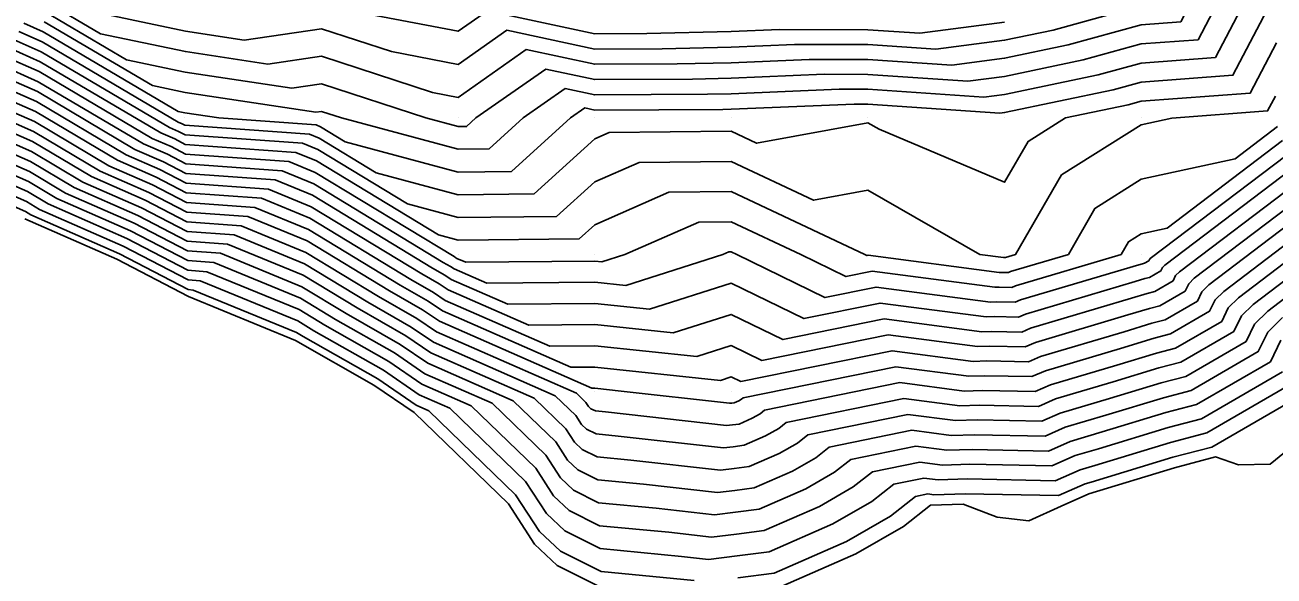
# Model space of a CAD drawing. Extents: x 2188792 to 2191981, y 386090 to 389710.
# Drawn here: x 2189338.3 to 2189429.8, y 386856.5 to 386896.9 of the extents above; entities that cross this region are included whole.
import ezdxf

# ---------------------------------------------------------------- set-up
doc = ezdxf.new("R2010")
doc.units = 0
for name, color, linetype in [('DTM Contours Major', 7, 'Continuous'), ('DTM Contours Minor', 7, 'Continuous'), ('Exist DTM QL2 LIDAR Elevation Point', 7, 'Continuous'), ('PH Exist DTM Breakline', 7, 'Continuous')]:
    doc.layers.add(name, color=color, linetype=linetype)

msp = doc.modelspace()

# ---------------------------------------------------------------- linework, layer by layer
at = {"layer": 'DTM Contours Major'}
for points in [[(2189338.256, 386897.044), (2189339.684, 386896.416), (2189349.567, 386890.574), (2189350.049, 386890.472), (2189352.539, 386890.094), (2189359.666, 386889.583), (2189359.973, 386889.456), (2189361.782, 386888.359), (2189370.048, 386886.134), (2189373.966, 386886.176), (2189378.271, 386890.094), (2189379.316, 386890.827), (2189380.049, 386890.669), (2189389.429, 386890.715), (2189390.05, 386890.729), (2189399.036, 386891.109), (2189400.051, 386891.107), (2189409.704, 386890.442), (2189410.052, 386890.489), (2189417.996, 386892.151), (2189420.053, 386892.719), (2189426.762, 386893.223), (2189430.041, 386899.491)], [(2189362.19, 386897.952), (2189370.048, 386896.447), (2189372.192, 386897.951), (2189380.049, 386896.26), (2189383.866, 386896.278), (2189390.05, 386896.422), (2189393.574, 386896.571), (2189400.051, 386896.556), (2189403.851, 386896.295), (2189410.052, 386897.119)], [(2189336.477, 386894.008), (2189339.324, 386892.754), (2189347.034, 386888.197), (2189348.768, 386887.434), (2189350.114, 386886.731), (2189357.165, 386886.225), (2189359.488, 386885.271), (2189368.967, 386879.521), (2189369.487, 386879.224), (2189369.755, 386879.04), (2189372.156, 386877.985), (2189380.049, 386878.064), (2189382.318, 386877.824), (2189389.432, 386880.093), (2189389.862, 386880.281), (2189390.05, 386880.283), (2189390.453, 386880.093), (2189396.9, 386876.943), (2189400.647, 386877.707), (2189409.025, 386876.609), (2189409.478, 386876.623), (2189410.836, 386876.595), (2189411.221, 386876.766), (2189419.886, 386879.335), (2189420.158, 386879.418), (2189420.288, 386879.452), (2189420.604, 386879.635), (2189420.649, 386879.727), (2189420.718, 386879.796), (2189430.729, 386887.398)], [(2189334.697, 386890.972), (2189338.965, 386889.093), (2189343.862, 386886.198), (2189347.422, 386884.631), (2189350.186, 386883.188), (2189354.665, 386882.867), (2189359.003, 386881.086), (2189365.023, 386877.434), (2189367.442, 386876.052), (2189368.686, 386875.2), (2189379.846, 386870.295), (2189380.049, 386870.297), (2189381.99, 386870.092), (2189389.928, 386869.197), (2189390.081, 386869.216), (2189390.25, 386869.238), (2189390.59, 386869.386), (2189390.797, 386869.505), (2189390.914, 386869.597), (2189402.105, 386871.879), (2189407.426, 386871.181), (2189408.585, 386871.219), (2189412.058, 386871.148), (2189413.042, 386871.584), (2189418.546, 386873.216), (2189421.009, 386873.965), (2189422.19, 386874.276), (2189425.058, 386875.937), (2189425.462, 386876.775), (2189426.09, 386877.394), (2189432.449, 386882.223)], [(2189332.917, 386887.936), (2189338.605, 386885.432), (2189340.69, 386884.2), (2189346.076, 386881.828), (2189350.258, 386879.646), (2189352.165, 386879.509), (2189358.517, 386876.901), (2189361.08, 386875.346), (2189365.397, 386872.881), (2189367.618, 386871.361), (2189372.541, 386869.197), (2189376.466, 386865.397), (2189377.554, 386863.729), (2189378.494, 386862.839), (2189380.34, 386861.913), (2189384.56, 386861.511), (2189388.817, 386861.031), (2189390.363, 386861.219), (2189392.082, 386861.442), (2189395.516, 386862.939), (2189397.611, 386864.141), (2189398.799, 386865.08), (2189403.562, 386866.051), (2189405.827, 386865.754), (2189407.692, 386865.815), (2189413.279, 386865.7), (2189414.863, 386866.402), (2189417.206, 386867.097), (2189421.86, 386868.513), (2189424.091, 386869.101), (2189429.512, 386872.239), (2189430.275, 386873.822)]]:
    msp.add_lwpolyline(points, dxfattribs=at)
at = {"layer": 'DTM Contours Minor'}
for points in [[(2189334.762, 386900.095), (2189339.324, 386898.866), (2189339.899, 386898.612), (2189343.882, 386896.258), (2189350.086, 386894.954), (2189356.131, 386894.036), (2189360.047, 386894.614), (2189368.187, 386891.955), (2189370.048, 386891.598), (2189375.042, 386895.101), (2189380.049, 386894.024), (2189386.091, 386894.053), (2189390.05, 386894.144), (2189395.759, 386894.386), (2189400.051, 386894.376), (2189406.192, 386893.954), (2189410.052, 386894.467), (2189414.706, 386895.441), (2189420.053, 386896.916), (2189422.944, 386897.134), (2189424.493, 386900.095), (2189426.24, 386903.909), (2189429.821, 386910.096)], [(2189339.755, 386897.148), (2189347.672, 386892.468), (2189350.061, 386891.966), (2189359.63, 386890.513), (2189360.047, 386890.575), (2189361.518, 386890.094), (2189370.048, 386887.798), (2189372.32, 386887.823), (2189374.815, 386890.094), (2189377.891, 386892.252), (2189380.049, 386891.788), (2189388.317, 386891.827), (2189390.05, 386891.867), (2189397.944, 386892.201), (2189400.051, 386892.197), (2189408.533, 386891.613), (2189410.052, 386891.815), (2189416.899, 386893.248), (2189420.053, 386894.118), (2189425.49, 386894.527), (2189428.402, 386900.095)], [(2189339.827, 386897.88), (2189345.777, 386894.363), (2189350.074, 386893.46), (2189357.881, 386892.275), (2189360.047, 386892.594), (2189367.701, 386890.094), (2189370.048, 386889.463), (2189370.673, 386889.469), (2189371.359, 386890.094), (2189376.466, 386893.677), (2189380.049, 386892.906), (2189387.204, 386892.94), (2189390.05, 386893.006), (2189396.851, 386893.294), (2189400.051, 386893.286), (2189407.363, 386892.783), (2189410.052, 386893.141), (2189415.803, 386894.344), (2189420.053, 386895.517), (2189424.217, 386895.83), (2189426.447, 386900.095)], [(2189341.987, 386898.153), (2189350.099, 386896.447), (2189354.381, 386895.797), (2189360.047, 386896.633), (2189365.188, 386894.954), (2189370.048, 386894.023), (2189373.617, 386896.526), (2189380.049, 386895.142), (2189384.978, 386895.166), (2189390.05, 386895.283), (2189394.667, 386895.478), (2189400.051, 386895.466), (2189405.022, 386895.124), (2189410.052, 386895.793), (2189413.609, 386896.538), (2189420.053, 386898.316)], [(2189337.9, 386896.437), (2189339.612, 386895.683), (2189349.572, 386889.796), (2189349.845, 386889.676), (2189350.057, 386889.565), (2189359.166, 386888.911), (2189359.876, 386888.619), (2189364.06, 386886.081), (2189370.048, 386884.469), (2189375.613, 386884.529), (2189380.049, 386888.567), (2189381.111, 386889.032), (2189390.05, 386889.117), (2189391.898, 386888.246), (2189400.051, 386889.743), (2189400.877, 386889.268), (2189410.052, 386885.385), (2189411.773, 386888.373), (2189414.505, 386890.094), (2189419.093, 386891.054), (2189420.053, 386891.319), (2189428.035, 386891.92), (2189429.958, 386895.596)], [(2189337.544, 386895.829), (2189339.54, 386894.951), (2189348.938, 386889.396), (2189349.576, 386889.115), (2189350.071, 386888.857), (2189358.666, 386888.239), (2189359.779, 386887.782), (2189366.338, 386883.804), (2189370.048, 386882.805), (2189377.26, 386882.882), (2189380.049, 386885.421), (2189383.299, 386886.844), (2189390.05, 386886.908), (2189396.073, 386884.071), (2189400.051, 386884.801), (2189408.241, 386880.093), (2189409.984, 386879.865), (2189410.014, 386879.866), (2189410.103, 386879.864), (2189410.128, 386879.875), (2189410.864, 386880.093), (2189414.222, 386885.924), (2189420.053, 386889.597), (2189422.299, 386890.089), (2189429.308, 386890.616), (2189429.875, 386891.701)], [(2189336.832, 386894.615), (2189339.396, 386893.487), (2189347.669, 386888.597), (2189349.037, 386887.994), (2189350.1, 386887.44), (2189357.665, 386886.896), (2189359.585, 386886.108), (2189369.755, 386879.938), (2189369.896, 386879.858), (2189369.969, 386879.808), (2189370.618, 386879.523), (2189380.049, 386879.617), (2189380.581, 386879.561), (2189382.25, 386880.093), (2189387.674, 386882.469), (2189390.05, 386882.492), (2189395.14, 386880.093), (2189398.439, 386878.481), (2189400.356, 386878.872), (2189409.345, 386877.694), (2189409.657, 386877.704), (2189410.592, 386877.685), (2189410.857, 386877.802), (2189418.584, 386880.093), (2189419.121, 386881.025), (2189420.053, 386881.612), (2189421.951, 386882.028), (2189430.385, 386888.434)], [(2189337.188, 386895.222), (2189339.468, 386894.219), (2189348.303, 386888.996), (2189349.306, 386888.555), (2189350.085, 386888.148), (2189358.166, 386887.568), (2189359.682, 386886.945), (2189368.615, 386881.526), (2189370.048, 386881.14), (2189378.907, 386881.235), (2189380.049, 386882.275), (2189385.486, 386884.657), (2189390.05, 386884.7), (2189399.828, 386880.093), (2189399.978, 386880.02), (2189400.064, 386880.038), (2189409.664, 386878.779), (2189409.835, 386878.785), (2189410.347, 386878.774), (2189410.492, 386878.839), (2189414.724, 386880.093), (2189416.671, 386883.475), (2189420.053, 386885.605), (2189426.939, 386887.113), (2189430.041, 386889.469)], [(2189335.765, 386892.793), (2189339.18, 386891.29), (2189345.765, 386887.397), (2189348.23, 386886.312), (2189350.143, 386885.314), (2189356.165, 386884.882), (2189359.294, 386883.597), (2189367.389, 386878.686), (2189368.669, 386877.955), (2189369.327, 386877.504), (2189375.232, 386874.909), (2189380.049, 386874.957), (2189385.791, 386874.351), (2189390.05, 386875.709), (2189393.823, 386873.865), (2189401.23, 386875.376), (2189408.385, 386874.438), (2189409.121, 386874.462), (2189411.325, 386874.416), (2189411.949, 386874.693), (2189419.35, 386876.887), (2189420.498, 386877.237), (2189421.049, 386877.382), (2189422.386, 386878.156), (2189422.574, 386878.546), (2189422.867, 386878.835), (2189431.417, 386885.328)], [(2189336.121, 386893.401), (2189339.252, 386892.022), (2189346.4, 386887.797), (2189348.499, 386886.873), (2189350.129, 386886.022), (2189356.665, 386885.553), (2189359.391, 386884.434), (2189368.178, 386879.103), (2189369.078, 386878.589), (2189369.541, 386878.272), (2189373.694, 386876.447), (2189380.049, 386876.511), (2189384.054, 386876.088), (2189390.05, 386878), (2189395.361, 386875.404), (2189400.939, 386876.541), (2189408.705, 386875.523), (2189409.3, 386875.542), (2189411.08, 386875.506), (2189411.585, 386875.73), (2189419.618, 386878.111), (2189420.328, 386878.327), (2189420.668, 386878.417), (2189421.495, 386878.896), (2189421.611, 386879.137), (2189421.793, 386879.315), (2189431.073, 386886.363)], [(2189335.409, 386892.186), (2189339.108, 386890.558), (2189345.131, 386886.998), (2189347.961, 386885.752), (2189350.158, 386884.605), (2189355.665, 386884.21), (2189359.197, 386882.76), (2189366.601, 386878.269), (2189368.26, 386877.321), (2189369.114, 386876.736), (2189376.77, 386873.371), (2189380.049, 386873.404), (2189387.528, 386872.614), (2189390.05, 386873.418), (2189392.284, 386872.327), (2189401.522, 386874.21), (2189408.066, 386873.352), (2189408.942, 386873.381), (2189411.569, 386873.327), (2189412.313, 386873.657), (2189419.082, 386875.664), (2189420.669, 386876.146), (2189421.429, 386876.347), (2189423.277, 386877.416), (2189423.537, 386877.956), (2189423.941, 386878.355), (2189431.761, 386884.293)], [(2189335.053, 386891.579), (2189339.036, 386889.825), (2189344.496, 386886.598), (2189347.691, 386885.191), (2189350.172, 386883.897), (2189355.165, 386883.538), (2189359.1, 386881.923), (2189365.812, 386877.851), (2189367.851, 386876.687), (2189368.9, 386875.968), (2189378.308, 386871.833), (2189380.049, 386871.851), (2189389.265, 386870.877), (2189390.05, 386871.128), (2189390.745, 386870.788), (2189401.813, 386873.045), (2189407.746, 386872.267), (2189408.764, 386872.3), (2189411.813, 386872.237), (2189412.678, 386872.62), (2189418.814, 386874.44), (2189420.839, 386875.056), (2189421.809, 386875.311), (2189424.167, 386876.677), (2189424.499, 386877.365), (2189425.016, 386877.874), (2189432.105, 386883.258)], [(2189334.341, 386890.364), (2189338.893, 386888.361), (2189343.227, 386885.798), (2189347.153, 386884.07), (2189350.201, 386882.48), (2189354.165, 386882.195), (2189358.905, 386880.249), (2189364.235, 386877.016), (2189367.033, 386875.418), (2189368.473, 386874.433), (2189378.71, 386869.933), (2189379.41, 386869.255), (2189379.604, 386868.958), (2189379.771, 386868.799), (2189380.101, 386868.634), (2189380.853, 386868.562), (2189389.706, 386867.564), (2189390.137, 386867.616), (2189390.617, 386867.679), (2189391.575, 386868.096), (2189392.159, 386868.432), (2189392.491, 386868.694), (2189402.396, 386870.714), (2189407.106, 386870.096), (2189408.407, 386870.138), (2189412.302, 386870.058), (2189413.406, 386870.548), (2189418.278, 386871.992), (2189421.179, 386872.875), (2189422.57, 386873.241), (2189425.949, 386875.198), (2189426.424, 386876.184), (2189427.165, 386876.914), (2189432.793, 386881.188)], [(2189333.629, 386889.15), (2189338.749, 386886.896), (2189341.958, 386884.999), (2189346.615, 386882.949), (2189350.23, 386881.063), (2189353.165, 386880.852), (2189358.711, 386878.575), (2189362.657, 386876.181), (2189366.215, 386874.149), (2189368.045, 386872.897), (2189375.625, 386869.565), (2189377.938, 386867.326), (2189378.579, 386866.343), (2189379.133, 386865.819), (2189380.22, 386865.274), (2189382.706, 386865.036), (2189389.261, 386864.297), (2189390.25, 386864.418), (2189391.349, 386864.561), (2189393.546, 386865.518), (2189394.885, 386866.286), (2189395.645, 386866.887), (2189402.979, 386868.382), (2189406.467, 386867.925), (2189408.049, 386867.976), (2189412.79, 386867.879), (2189414.134, 386868.475), (2189417.742, 386869.544), (2189421.52, 386870.694), (2189423.33, 386871.171), (2189427.731, 386873.719), (2189428.349, 386875.003), (2189429.313, 386875.953), (2189433.481, 386879.118)], [(2189333.985, 386889.757), (2189338.821, 386887.629), (2189342.593, 386885.399), (2189346.884, 386883.51), (2189350.215, 386881.771), (2189353.665, 386881.524), (2189358.808, 386879.412), (2189363.446, 386876.599), (2189366.624, 386874.784), (2189368.259, 386873.665), (2189377.168, 386869.749), (2189378.674, 386868.291), (2189379.091, 386867.65), (2189379.452, 386867.309), (2189380.161, 386866.954), (2189381.78, 386866.799), (2189389.484, 386865.931), (2189390.193, 386866.017), (2189390.983, 386866.12), (2189392.56, 386866.807), (2189393.522, 386867.359), (2189394.068, 386867.79), (2189402.688, 386869.548), (2189406.786, 386869.011), (2189408.228, 386869.057), (2189412.546, 386868.969), (2189413.77, 386869.511), (2189418.01, 386870.768), (2189421.349, 386871.784), (2189422.95, 386872.206), (2189426.84, 386874.458), (2189427.387, 386875.593), (2189428.239, 386876.433), (2189433.137, 386880.153)], [(2189333.273, 386888.543), (2189338.677, 386886.164), (2189341.324, 386884.599), (2189346.346, 386882.389), (2189350.244, 386880.354), (2189352.665, 386880.181), (2189358.614, 386877.738), (2189361.869, 386875.764), (2189365.806, 386873.515), (2189367.832, 386872.129), (2189374.083, 386869.381), (2189377.202, 386866.362), (2189378.066, 386865.036), (2189378.813, 386864.329), (2189380.28, 386863.593), (2189383.633, 386863.274), (2189389.039, 386862.664), (2189390.306, 386862.818), (2189391.715, 386863.001), (2189394.531, 386864.228), (2189396.248, 386865.213), (2189397.222, 386865.984), (2189403.27, 386867.217), (2189406.147, 386866.84), (2189407.871, 386866.896), (2189413.035, 386866.79), (2189414.499, 386867.438), (2189417.474, 386868.32), (2189421.69, 386869.603), (2189423.711, 386870.136), (2189428.621, 386872.979), (2189429.312, 386874.412), (2189430.388, 386875.472)], [(2189430.403, 386871.5), (2189424.471, 386868.065), (2189422.03, 386867.422), (2189416.938, 386865.873), (2189415.227, 386865.366), (2189413.523, 386864.61), (2189407.514, 386864.734), (2189405.507, 386864.669), (2189403.853, 386864.886), (2189400.375, 386864.177), (2189398.974, 386863.068), (2189396.502, 386861.649), (2189392.448, 386859.883), (2189390.419, 386859.619), (2189388.595, 386859.397), (2189385.487, 386859.748), (2189380.4, 386860.233), (2189378.174, 386861.349), (2189377.041, 386862.422), (2189375.73, 386864.433), (2189370.999, 386869.013), (2189367.404, 386870.593), (2189364.988, 386872.247), (2189360.292, 386874.929), (2189358.42, 386876.064), (2189351.665, 386878.837), (2189350.273, 386878.937), (2189345.807, 386881.268), (2189340.055, 386883.8), (2189338.533, 386884.7), (2189332.561, 386887.328)], [(2189431.294, 386870.76), (2189424.852, 386867.03), (2189422.201, 386866.332), (2189416.669, 386864.649), (2189415.591, 386864.329), (2189413.768, 386863.521), (2189407.335, 386863.653), (2189405.187, 386863.584), (2189404.145, 386863.72), (2189401.952, 386863.273), (2189400.337, 386861.995), (2189397.487, 386860.36), (2189392.814, 386858.324), (2189390.475, 386858.02), (2189388.373, 386857.764), (2189386.413, 386857.985), (2189380.46, 386858.553), (2189377.855, 386859.859), (2189376.528, 386861.114), (2189374.994, 386863.468), (2189369.456, 386868.829), (2189367.19, 386869.825), (2189364.579, 386871.612), (2189359.503, 386874.511), (2189358.323, 386875.227), (2189351.165, 386878.166), (2189350.287, 386878.229), (2189345.538, 386880.707), (2189339.421, 386883.4), (2189338.461, 386883.967), (2189332.205, 386886.721)], [(2189387.34, 386856.222), (2189380.52, 386856.872), (2189377.535, 386858.369), (2189376.016, 386859.807), (2189374.258, 386862.503), (2189367.914, 386868.645), (2189366.977, 386869.057), (2189364.17, 386870.978), (2189358.714, 386874.094), (2189358.226, 386874.39), (2189350.665, 386877.494), (2189350.302, 386877.52), (2189345.269, 386880.147), (2189338.786, 386883), (2189338.389, 386883.235), (2189331.849, 386886.114)], [(2189432.185, 386870.021), (2189425.232, 386865.995), (2189422.371, 386865.241), (2189416.401, 386863.425), (2189415.955, 386863.293), (2189414.012, 386862.431), (2189407.157, 386862.572), (2189404.868, 386862.498), (2189404.436, 386862.555), (2189403.529, 386862.37), (2189401.7, 386860.922), (2189398.472, 386859.07), (2189393.18, 386856.765), (2189390.532, 386856.421)]]:
    msp.add_lwpolyline(points, dxfattribs=at)
at = {"layer": 'Exist DTM QL2 LIDAR Elevation Point'}
for p, q in [((2189350.046, 386890.094), (2189350.046, 386890.094)), ((2189360.047, 386890.094), (2189360.047, 386890.094)), ((2189370.048, 386890.094), (2189370.048, 386890.094)), ((2189380.049, 386890.094), (2189380.049, 386890.094)), ((2189390.05, 386890.094), (2189390.05, 386890.094)), ((2189400.051, 386890.094), (2189400.051, 386890.094)), ((2189410.052, 386890.094), (2189410.052, 386890.094)), ((2189420.053, 386890.094), (2189420.053, 386890.094)), ((2189370.048, 386880.093), (2189370.048, 386880.093)), ((2189380.049, 386880.093), (2189380.049, 386880.093)), ((2189390.05, 386880.093), (2189390.05, 386880.093)), ((2189400.051, 386880.093), (2189400.051, 386880.093)), ((2189410.052, 386880.093), (2189410.052, 386880.093)), ((2189420.053, 386880.093), (2189420.053, 386880.093)), ((2189380.049, 386870.092), (2189380.049, 386870.092)), ((2189390.05, 386870.092), (2189390.05, 386870.092))]:
    msp.add_line(p, q, dxfattribs=at)
at = {"layer": 'PH Exist DTM Breakline'}
for points in [[(2189380.562, 386855.687), (2189377.31, 386857.318), (2189375.654, 386858.885), (2189373.738, 386861.823), (2189366.826, 386868.515), (2189363.881, 386870.531), (2189358.158, 386873.799), (2189350.312, 386877.02), (2189345.079, 386879.751), (2189338.339, 386882.718)], [(2189431.862, 386866.673), (2189429.491, 386864.739), (2189427.179, 386864.697), (2189425.5, 386865.265), (2189422.491, 386864.472), (2189416.212, 386862.562), (2189414.184, 386861.663), (2189411.826, 386860.592), (2189409.508, 386860.846), (2189407.03, 386861.81), (2189404.642, 386861.732), (2189402.662, 386860.165), (2189399.168, 386858.161), (2189393.439, 386855.665)]]:
    msp.add_lwpolyline(points, dxfattribs=at)

doc.saveas('drawing.dxf')
